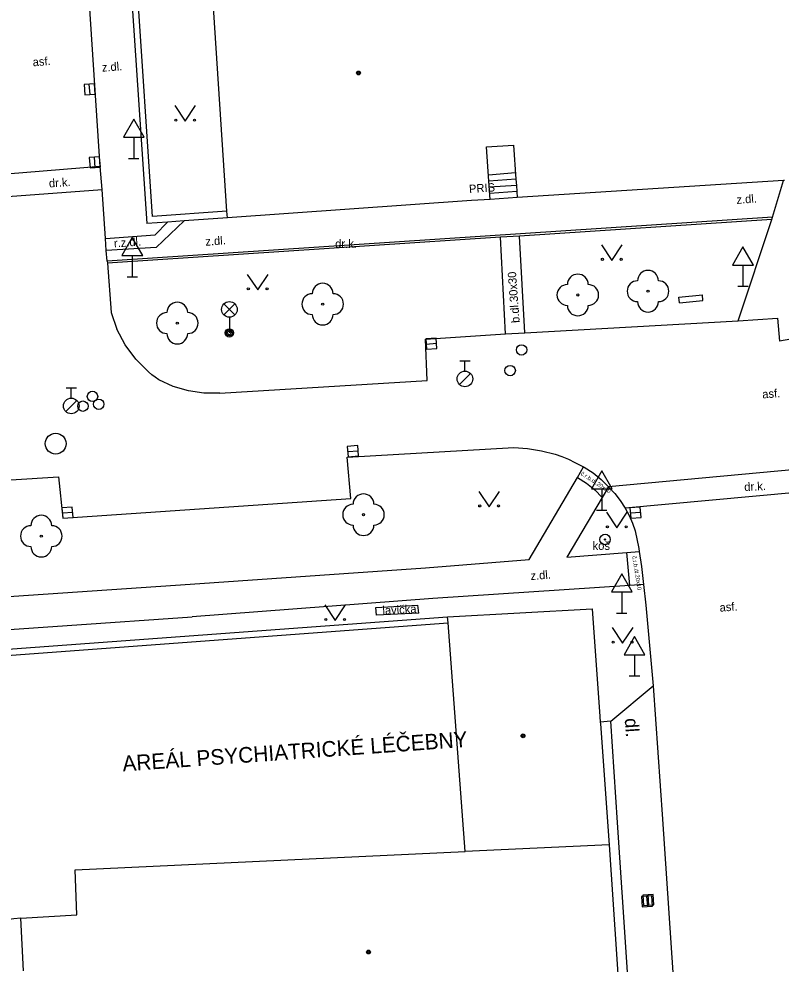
# Model space of a CAD drawing. Extents: x -596024 to -594475, y -1163820 to -1161957.
# Drawn here: x -595902.98 to -595866.39, y -1162123.2 to -1162077.81 of the extents above; entities that cross this region are included whole.
import ezdxf

# ---------------------------------------------------------------- set-up
doc = ezdxf.new("R2010")
doc.units = 0
for name, color, linetype in [('Level 10', 7, 'Continuous'), ('Level 11', 7, 'Continuous'), ('Level 22', 7, 'Continuous'), ('Level 24', 7, 'Continuous'), ('Level 25', 7, 'Continuous'), ('Level 27', 7, 'Continuous'), ('Level 28', 7, 'Continuous'), ('Level 31', 7, 'Continuous'), ('Level 33', 7, 'Continuous'), ('Level 34', 7, 'Continuous'), ('Level 36', 7, 'Continuous'), ('Level 39', 7, 'Continuous'), ('Level 40', 7, 'Continuous'), ('Level 41', 7, 'Continuous'), ('Level 42', 7, 'Continuous'), ('Level 5', 7, 'Continuous'), ('Level 53', 7, 'Continuous'), ('Level 7', 7, 'Continuous')]:
    doc.layers.add(name, color=color, linetype=linetype)

msp = doc.modelspace()

# ---------------------------------------------------------------- linework, layer by layer
at = {"layer": 'Level 10'}
for points in [[(-595899.09, -1162084.9), (-595899.72, -1162075.13)], [(-595898.99, -1162086), (-595899.09, -1162084.9)], [(-595898.82, -1162088.36), (-595898.99, -1162086)], [(-595898.79, -1162088.94), (-595898.82, -1162088.36)], [(-595898.74, -1162089.44), (-595898.79, -1162088.94)], [(-595898.74, -1162089.44), (-595898.73, -1162089.54), (-595898.56, -1162091.91)], [(-595862.89, -1162091.57), (-595863.65, -1162092.23), (-595864.52, -1162092.75), (-595865.47, -1162093.11), (-595866.46, -1162093.29)], [(-595898.56, -1162091.91), (-595898.28, -1162092.72)], [(-595868.45, -1162092.32), (-595866.56, -1162092.19)], [(-595866.56, -1162092.19), (-595866.46, -1162093.29)], [(-595878.7, -1162092.89), (-595868.45, -1162092.32)], [(-595896.76, -1162094.76), (-595897.37, -1162094.16), (-595897.88, -1162093.47), (-595898.28, -1162092.72)], [(-595883.46, -1162093.2), (-595879.62, -1162092.94)], [(-595879.62, -1162092.94), (-595878.7, -1162092.89)], [(-595883.39, -1162095.18), (-595883.46, -1162093.2)], [(-595896.27, -1162095.14), (-595896.44, -1162095.02), (-595896.6, -1162094.9), (-595896.76, -1162094.76)], [(-595893.34, -1162095.78), (-595894.1, -1162095.78), (-595894.85, -1162095.68), (-595895.58, -1162095.46), (-595896.27, -1162095.14)], [(-595893.34, -1162095.78), (-595883.39, -1162095.18)], [(-595887.22, -1162098.86), (-595879.23, -1162098.39)], [(-595879.23, -1162098.39), (-595878.56, -1162098.45), (-595877.89, -1162098.56), (-595877.24, -1162098.72)], [(-595887.05, -1162100.84), (-595887.22, -1162098.86)], [(-595877.24, -1162098.72), (-595876.91, -1162098.83), (-595876.6, -1162098.96), (-595876.29, -1162099.11)], [(-595876.29, -1162099.11), (-595875.87, -1162099.32), (-595875.84, -1162099.34), (-595875.42, -1162099.61), (-595875.03, -1162099.93), (-595874.67, -1162100.28)], [(-595906.04, -1162100.11), (-595905.94, -1162100.1), (-595901.08, -1162099.81)], [(-595901.08, -1162099.81), (-595900.88, -1162101.79)], [(-595874.67, -1162100.28), (-595874.37, -1162100.6)], [(-595900.88, -1162101.79), (-595887.05, -1162100.84)], [(-595874.37, -1162100.6), (-595874.11, -1162100.94)], [(-595874.11, -1162100.94), (-595873.88, -1162101.31)], [(-595873.88, -1162101.31), (-595873.69, -1162101.66), (-595873.53, -1162102.02), (-595873.4, -1162102.39)], [(-595873.4, -1162102.39), (-595873.22, -1162103.25), (-595873.2, -1162103.38), (-595873.09, -1162104.11), (-595872.99, -1162104.98)], [(-595872.99, -1162104.98), (-595872.88, -1162105.97)], [(-595872.88, -1162105.97), (-595872.54, -1162109.84)], [(-595874.57, -1162111.54), (-595872.54, -1162109.84)], [(-595874.24, -1162116.4), (-595874.57, -1162111.54)], [(-595864.39, -1162230.72), (-595866.66, -1162228.91), (-595868.45, -1162202.52), (-595870.17, -1162177.47), (-595874.24, -1162116.4)]]:
    msp.add_lwpolyline(points, dxfattribs=at)
at = {"layer": 'Level 11'}
for points in [[(-595899.09, -1162084.9), (-595903.58, -1162085.27)], [(-595879.14, -1162085.21), (-595880.44, -1162085.31)], [(-595879.12, -1162085.51), (-595880.42, -1162085.6)], [(-595879.1, -1162085.81), (-595880.4, -1162085.9)], [(-595866.8, -1162087.34), (-595866.28, -1162085.57)], [(-595903.52, -1162086.35), (-595898.99, -1162086)], [(-595879.08, -1162086.11), (-595880.38, -1162086.2)], [(-595866.8, -1162087.34), (-595898.74, -1162089.44)], [(-595866.83, -1162087.44), (-595878.95, -1162088.24), (-595879.87, -1162088.3), (-595898.73, -1162089.54)], [(-595896.44, -1162088.19), (-595895.85, -1162087.57)], [(-595896.4, -1162088.79), (-595895.05, -1162087.51)], [(-595868.45, -1162092.32), (-595866.83, -1162087.44), (-595866.8, -1162087.34)], [(-595898.82, -1162088.36), (-595896.44, -1162088.19)], [(-595879.62, -1162092.94), (-595879.87, -1162088.3)], [(-595878.7, -1162092.89), (-595878.95, -1162088.24)], [(-595896.4, -1162088.79), (-595898.79, -1162088.94)], [(-595860.15, -1162098.94), (-595874.67, -1162100.28)], [(-595878.49, -1162103.77), (-595876.17, -1162099.83), (-595875.87, -1162099.32)], [(-595876.17, -1162099.83), (-595875.74, -1162100.11)], [(-595874.67, -1162100.28), (-595874.98, -1162100.8), (-595876.68, -1162103.66)], [(-595875.74, -1162100.11), (-595875.34, -1162100.43)], [(-595861.48, -1162100.17), (-595873.88, -1162101.31)], [(-595875.34, -1162100.43), (-595874.98, -1162100.8)], [(-595876.68, -1162103.66), (-595873.79, -1162103.43), (-595873.2, -1162103.38)], [(-595873.66, -1162105.02), (-595873.79, -1162103.43)], [(-595883.47, -1162104.17), (-595878.49, -1162103.77)], [(-595894.77, -1162104.95), (-595883.47, -1162104.17)], [(-595905.7, -1162105.7), (-595905.6, -1162105.69), (-595894.77, -1162104.95)], [(-595872.99, -1162104.98), (-595873.66, -1162105.02), (-595883.11, -1162105.64)], [(-595883.11, -1162105.64), (-595894.66, -1162106.53)], [(-595907.48, -1162107.41), (-595906.68, -1162107.36), (-595894.66, -1162106.53)], [(-595872.54, -1162109.84), (-595872.09, -1162116.24)], [(-595874.57, -1162111.54), (-595875.07, -1162111.59)], [(-595872.09, -1162116.24), (-595871, -1162132.39), (-595868.02, -1162177.21), (-595866.3, -1162202.27), (-595864.39, -1162230.72)]]:
    msp.add_lwpolyline(points, dxfattribs=at)
msp.add_arc((-595887.612, -1162250.684), 130.591, 96.71836, 99.16385, dxfattribs=at)
at = {"layer": 'Level 22'}
for centre in [(-595872.78, -1162090.89), (-595876.15, -1162091.07), (-595888.4, -1162091.51), (-595895.38, -1162092.42), (-595886.44, -1162101.62), (-595901.91, -1162102.65)]:
    msp.add_circle(centre, 0.05, dxfattribs=at)
for centre, start, end in [((-595872.78, -1162090.39), 0, 180), ((-595876.15, -1162090.57), 0, 180), ((-595873.28, -1162090.89), 90, 270), ((-595872.28, -1162090.89), 270, 90), ((-595888.4, -1162091.01), 0, 180), ((-595876.65, -1162091.07), 90, 270), ((-595875.65, -1162091.07), 270, 90), ((-595888.9, -1162091.51), 90, 270), ((-595887.9, -1162091.51), 270, 90), ((-595895.38, -1162091.92), 0, 180), ((-595876.15, -1162091.57), 180, 0), ((-595872.78, -1162091.39), 180, 0), ((-595895.88, -1162092.42), 90, 270), ((-595894.88, -1162092.42), 270, 90), ((-595888.4, -1162092.01), 180, 0), ((-595895.38, -1162092.92), 180, 0), ((-595886.44, -1162101.12), 0, 180), ((-595886.94, -1162101.62), 90, 270), ((-595885.94, -1162101.62), 270, 90), ((-595901.91, -1162102.15), 0, 180), ((-595902.41, -1162102.65), 90, 270), ((-595901.41, -1162102.65), 270, 90), ((-595886.44, -1162102.12), 180, 0), ((-595901.91, -1162103.15), 180, 0)]:
    msp.add_arc(centre, 0.5, start, end, dxfattribs=at)
at = {"layer": 'Level 24'}
for points in [[(-595871.3, -1162091.17), (-595870.17, -1162091.06)], [(-595871.27, -1162091.44), (-595871.3, -1162091.17)], [(-595870.14, -1162091.33), (-595870.17, -1162091.06)], [(-595871.27, -1162091.44), (-595870.14, -1162091.33)]]:
    msp.add_lwpolyline(points, dxfattribs=at)
at = {"layer": 'Level 25'}
for radius in [0.25, 0.0303]:
    msp.add_circle((-595874.84, -1162102.81), radius, dxfattribs=at)
at = {"layer": 'Level 27'}
for p, q in [((-595899.571, -1162081.449), (-595899.609, -1162080.951)), ((-595899.321, -1162084.949), (-595899.359, -1162084.451)), ((-595883.429, -1162093.429), (-595882.931, -1162093.391)), ((-595887.199, -1162098.589), (-595886.701, -1162098.551)), ((-595900.899, -1162101.539), (-595900.401, -1162101.501)), ((-595873.629, -1162101.539), (-595873.131, -1162101.501)), ((-595872.786, -1162119.871), (-595872.754, -1162120.369)), ((-595872.848, -1162119.941), (-595872.812, -1162120.439))]:
    msp.add_line(p, q, dxfattribs=at)
for points in [[(-595899.322, -1162081.43), (-595899.36, -1162080.932), (-595899.858, -1162080.97), (-595899.82, -1162081.468)], [(-595899.072, -1162084.93), (-595899.11, -1162084.432), (-595899.608, -1162084.47), (-595899.57, -1162084.968)], [(-595883.41, -1162093.678), (-595882.912, -1162093.64), (-595882.95, -1162093.142), (-595883.448, -1162093.18)], [(-595887.18, -1162098.838), (-595886.682, -1162098.8), (-595886.72, -1162098.302), (-595887.218, -1162098.34)], [(-595900.88, -1162101.788), (-595900.382, -1162101.75), (-595900.42, -1162101.252), (-595900.918, -1162101.29)], [(-595873.61, -1162101.788), (-595873.112, -1162101.75), (-595873.15, -1162101.252), (-595873.648, -1162101.29)], [(-595873.036, -1162119.887), (-595873.003, -1162120.386), (-595872.504, -1162120.353), (-595872.537, -1162119.854)], [(-595873.097, -1162119.958), (-595873.062, -1162120.457), (-595872.563, -1162120.422), (-595872.598, -1162119.923)]]:
    msp.add_lwpolyline(points, close=True, dxfattribs=at)
msp.add_circle((-595901.22, -1162098.21), 0.5, dxfattribs=at)
at = {"layer": 'Level 28'}
for p, q in [((-595881.82, -1162094.225), (-595881.32, -1162094.225)), ((-595881.57, -1162094.725), (-595881.57, -1162094.225)), ((-595881.828, -1162095.372), (-595881.298, -1162094.842)), ((-595900.72, -1162095.525), (-595900.22, -1162095.525)), ((-595900.47, -1162096.025), (-595900.47, -1162095.525)), ((-595900.728, -1162096.672), (-595900.198, -1162096.142))]:
    msp.add_line(p, q, dxfattribs=at)
for centre, radius in [((-595879.4, -1162094.7), 0.25), ((-595881.57, -1162095.1), 0.375), ((-595899.45, -1162095.94), 0.25), ((-595900.47, -1162096.4), 0.375), ((-595899.91, -1162096.41), 0.25), ((-595899.15, -1162096.32), 0.25)]:
    msp.add_circle(centre, radius, dxfattribs=at)
at = {"layer": 'Level 31'}
msp.add_circle((-595878.85, -1162093.71), 0.25, dxfattribs=at)
at = {"layer": 'Level 33'}
for p, q in [((-595893.145, -1162092.03), (-595892.615, -1162091.5)), ((-595893.145, -1162091.5), (-595892.615, -1162092.03)), ((-595892.88, -1162092.14), (-595892.88, -1162092.89))]:
    msp.add_line(p, q, dxfattribs=at)
for centre, radius in [((-595892.88, -1162091.765), 0.375), ((-595892.88, -1162092.89), 0.2), ((-595892.88, -1162092.89), 0.145), ((-595892.88, -1162092.89), 0.0876)]:
    msp.add_circle(centre, radius, dxfattribs=at)
at = {"layer": 'Level 34'}
for p, q in [((-595897.47, -1162083.492), (-595897.47, -1162084.51)), ((-595897.72, -1162084.51), (-595897.22, -1162084.51)), ((-595897.54, -1162089.182), (-595897.54, -1162090.2)), ((-595868.22, -1162089.632), (-595868.22, -1162090.65)), ((-595897.79, -1162090.2), (-595897.29, -1162090.2)), ((-595868.47, -1162090.65), (-595867.97, -1162090.65)), ((-595875, -1162100.382), (-595875, -1162101.4)), ((-595875.25, -1162101.4), (-595874.75, -1162101.4)), ((-595874.04, -1162105.332), (-595874.04, -1162106.35)), ((-595874.29, -1162106.35), (-595873.79, -1162106.35)), ((-595873.43, -1162108.342), (-595873.43, -1162109.36)), ((-595873.68, -1162109.36), (-595873.18, -1162109.36))]:
    msp.add_line(p, q, dxfattribs=at)
for points in [[(-595897.97, -1162083.492), (-595896.97, -1162083.492), (-595897.47, -1162082.626)], [(-595898.04, -1162089.182), (-595897.04, -1162089.182), (-595897.54, -1162088.316)], [(-595868.72, -1162089.632), (-595867.72, -1162089.632), (-595868.22, -1162088.766)], [(-595875.5, -1162100.382), (-595874.5, -1162100.382), (-595875, -1162099.516)], [(-595874.54, -1162105.332), (-595873.54, -1162105.332), (-595874.04, -1162104.466)], [(-595873.93, -1162108.342), (-595872.93, -1162108.342), (-595873.43, -1162107.476)]]:
    msp.add_lwpolyline(points, close=True, dxfattribs=at)
at = {"layer": 'Level 36'}
for points in [[(-595895.5, -1162081.98), (-595895, -1162082.73), (-595894.5, -1162081.98)], [(-595875.02, -1162088.66), (-595874.52, -1162089.41), (-595874.02, -1162088.66)], [(-595892.02, -1162090.08), (-595891.52, -1162090.83), (-595891.02, -1162090.08)], [(-595880.91, -1162100.5), (-595880.41, -1162101.25), (-595879.91, -1162100.5)], [(-595874.78, -1162101.5), (-595874.28, -1162102.25), (-595873.78, -1162101.5)], [(-595888.3, -1162105.95), (-595887.8, -1162106.7), (-595887.3, -1162105.95)], [(-595874.5, -1162107.04), (-595874, -1162107.79), (-595873.5, -1162107.04)]]:
    msp.add_lwpolyline(points, dxfattribs=at)
for centre in [(-595895.45, -1162082.68), (-595894.551, -1162082.68), (-595874.97, -1162089.36), (-595874.071, -1162089.36), (-595891.97, -1162090.78), (-595891.071, -1162090.78), (-595880.86, -1162101.2), (-595879.961, -1162101.2), (-595874.73, -1162102.2), (-595873.831, -1162102.2), (-595888.25, -1162106.65), (-595887.351, -1162106.65), (-595874.45, -1162107.74), (-595873.551, -1162107.74)]:
    msp.add_circle(centre, 0.05, dxfattribs=at)
at = {"layer": 'Level 39'}
for centre, radius in [((-595886.68, -1162080.41), 0.09), ((-595886.68, -1162080.41), 0.0398), ((-595878.78, -1162112.24), 0.09), ((-595878.78, -1162112.24), 0.0398), ((-595886.2, -1162122.62), 0.09), ((-595886.2, -1162122.62), 0.0398)]:
    msp.add_circle(centre, radius, dxfattribs=at)
at = {"layer": 'Level 5'}
for points in [[(-595893, -1162087.05), (-595893.74, -1162075.78)], [(-595880.36, -1162086.48), (-595880.42, -1162085.6), (-595880.54, -1162083.96), (-595879.24, -1162083.87), (-595879.12, -1162085.51), (-595879.1, -1162085.81), (-595879.08, -1162086.11), (-595879.06, -1162086.39)], [(-595866.23, -1162085.57), (-595866.28, -1162085.57), (-595879.06, -1162086.39), (-595880.36, -1162086.48), (-595880.65, -1162086.5), (-595881.25, -1162086.54), (-595892.97, -1162087.36)], [(-595892.97, -1162087.36), (-595893, -1162087.05)], [(-595882.4, -1162106.52), (-595875.46, -1162106.14)], [(-595875.46, -1162106.14), (-595875.085, -1162111.315), (-595875.07, -1162111.59), (-595875.06, -1162111.66), (-595874.64, -1162117.48)], [(-595882.38, -1162106.82), (-595882.4, -1162106.52)], [(-595881.56, -1162117.8), (-595882.38, -1162106.82)], [(-595874.64, -1162117.48), (-595881.56, -1162117.8)], [(-595874.64, -1162117.48), (-595873.91, -1162128.45)], [(-595900.29, -1162118.67), (-595881.56, -1162117.8)], [(-595900.21, -1162120.83), (-595900.29, -1162118.67)], [(-595902.89, -1162120.99), (-595900.21, -1162120.83)], [(-595902.76, -1162123.53), (-595902.89, -1162120.99)]]:
    msp.add_lwpolyline(points, dxfattribs=at)
at = {"layer": 'Level 53'}
for points in [[(-595885.85, -1162106.07), (-595883.83, -1162105.97)], [(-595885.81, -1162106.45), (-595885.85, -1162106.07)], [(-595883.79, -1162106.35), (-595883.83, -1162105.97)], [(-595883.79, -1162106.35), (-595885.81, -1162106.45)]]:
    msp.add_lwpolyline(points, dxfattribs=at)
at = {"layer": 'Level 7'}
for points in [[(-595897.62, -1162075.99), (-595896.84, -1162087.64)], [(-595896.57, -1162087.31), (-595897.33, -1162075.98)], [(-595893, -1162087.05), (-595896.57, -1162087.31)], [(-595892.97, -1162087.36), (-595895.05, -1162087.51), (-595895.85, -1162087.57), (-595896.84, -1162087.64)], [(-595912.45, -1162108.74), (-595882.4, -1162106.52)], [(-595912.43, -1162109.03), (-595882.38, -1162106.82)]]:
    msp.add_lwpolyline(points, dxfattribs=at)

# ---------------------------------------------------------------- texts
at = {"layer": 'Level 40'}
for s, height, rotation, p in [('asf.', 0.4, 4.2125, (-595902.31, -1162080.09)), ('z.dl.', 0.4, 4.2125, (-595898.99, -1162080.35)), ('dr.k.', 0.4, 4, (-595901.53, -1162085.91)), ('z.dl.', 0.4, 4.2125, (-595868.52, -1162086.7)), ('r.z.dl.', 0.4, 4.2125, (-595898.41, -1162088.79)), ('z.dl.', 0.4, 4.2125, (-595894.02, -1162088.71)), ('b.dl.30x30', 0.4, 94.2125, (-595878.94, -1162092.4)), ('asf.', 0.4, 4.2125, (-595867.28, -1162096.04)), ('č.r.b.dl.20x10', 0.2, 327, (-595876.03, -1162099.7)), ('dr.k.', 0.4, 3, (-595868.15, -1162100.49)), ('č.r.b.dl.20x10', 0.2, 279, (-595873.54, -1162103.62)), ('z.dl.', 0.4, 4.2125, (-595878.41, -1162104.76)), ('asf.', 0.4, 4.2125, (-595869.33, -1162106.28)), ('dl.', 0.65, 274, (-595873.9, -1162111.41))]:
    msp.add_text(s, height=height, rotation=rotation, dxfattribs=at).set_placement(p)
msp.add_text('dr.k.', height=0.4, dxfattribs=at).set_placement((-595887.8, -1162088.81))
at = {"layer": 'Level 41'}
for s, height, rotation, p in [('PRIS', 0.4, 3.9794, (-595881.36, -1162086.18)), ('AREÁL PSYCHIATRICKÉ LÉČEBNY', 0.75, 4.0901, (-595897.99, -1162113.95))]:
    msp.add_text(s, height=height, rotation=rotation, dxfattribs=at).set_placement(p)
at = {"layer": 'Level 42'}
msp.add_text('koš', height=0.4, dxfattribs=at).set_placement((-595875.44, -1162103.31))
msp.add_text('lavička', height=0.4, rotation=3, dxfattribs=at).set_placement((-595885.52, -1162106.42))

doc.saveas('drawing.dxf')
